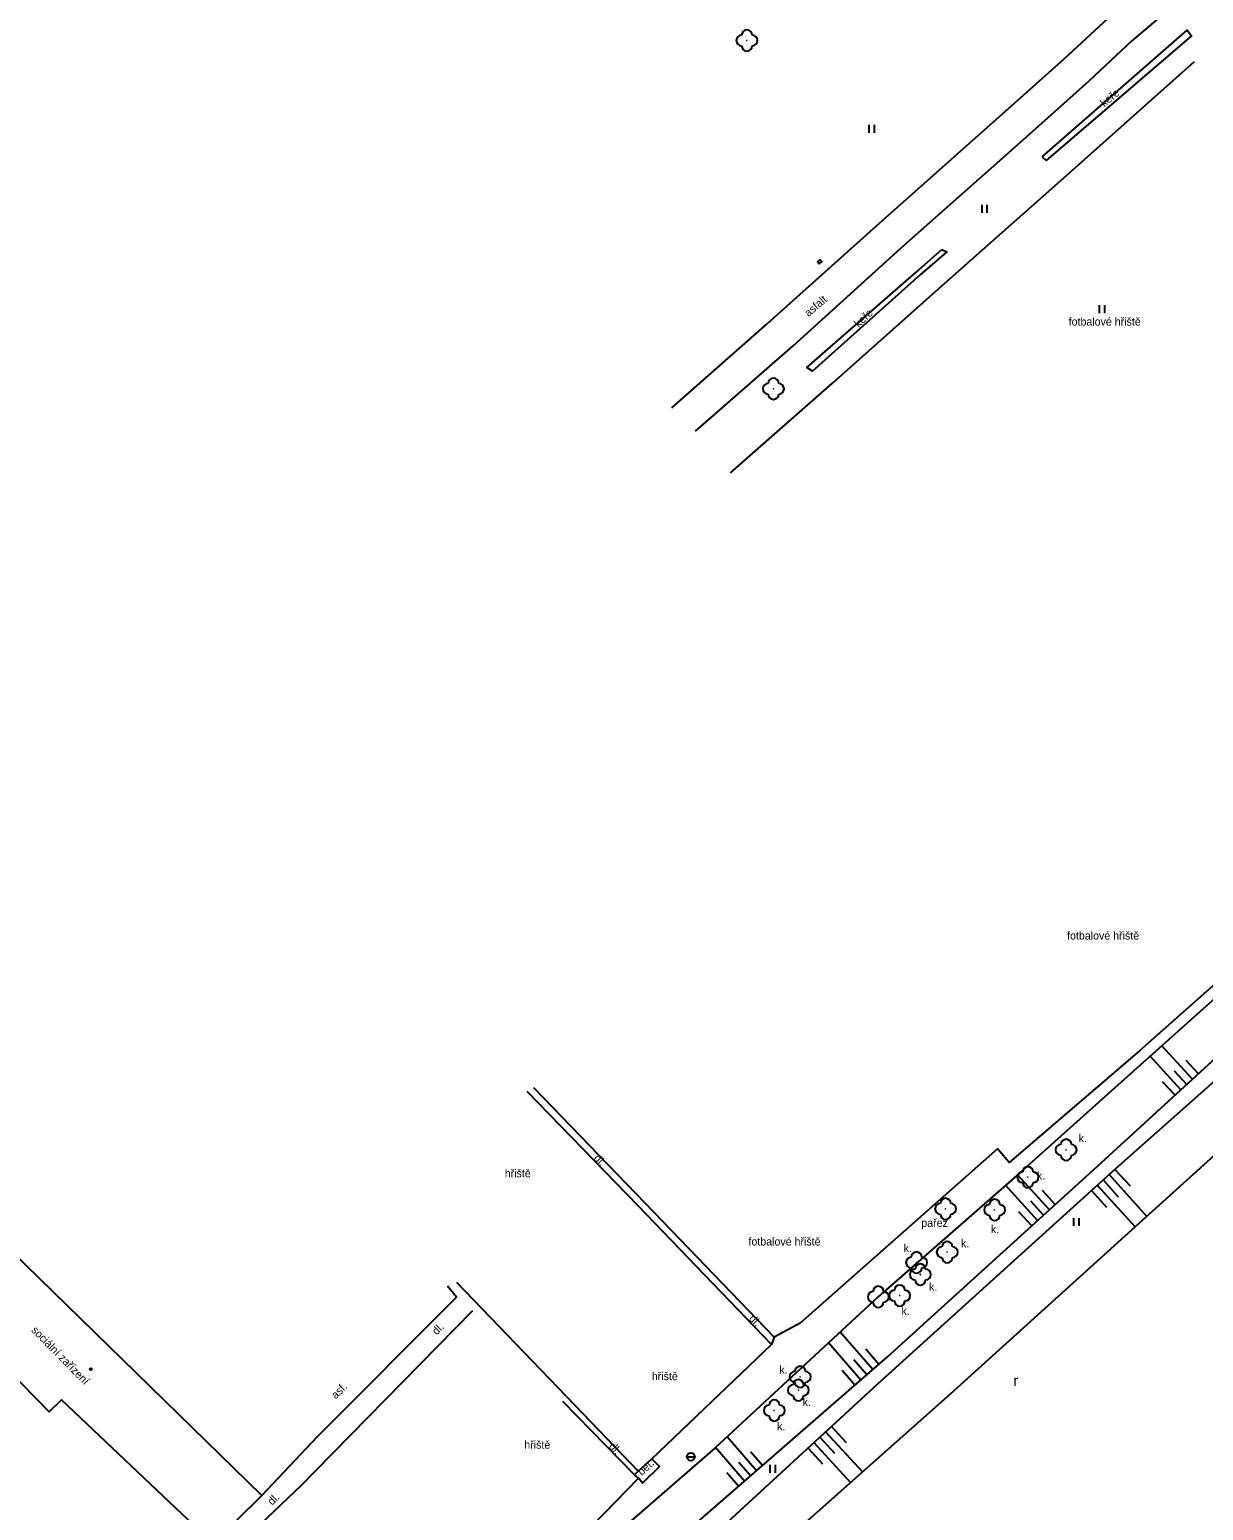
# Model space of a CAD drawing. Extents: x -544674 to -541478, y -1199076 to -1195527.
# Drawn here: x -543791.2 to -543680.4, y -1197656 to -1197516.3 of the extents above; entities that cross this region are included whole.
import ezdxf

# ---------------------------------------------------------------- set-up
doc = ezdxf.new("R2010")
doc.units = 0
for name, color, linetype in [('BUDOVY_MĚŘ', 7, 'Continuous'), ('BUDOVY_NEMĚŘ', 7, 'Continuous'), ('OBVOD_PILÍŘE', 7, 'Continuous'), ('POMOC_POPIS', 7, 'Continuous'), ('ROZHRANÍ_PLOCH', 7, 'Continuous'), ('VÝŠKOPIS', 7, 'Continuous'), ('ZELEŇ', 7, 'Continuous'), ('ZN_BUDOV', 7, 'Continuous'), ('ZN_DOPLŇKOVÉ', 7, 'Continuous'), ('ZN_KULTUR', 7, 'Continuous')]:
    doc.layers.add(name, color=color, linetype=linetype)

msp = doc.modelspace()

# ---------------------------------------------------------------- linework, layer by layer
at = {"layer": 'BUDOVY_MĚŘ'}
msp.add_lwpolyline([(-543796.92, -1197627.68), (-543802.49, -1197633.33), (-543789.37, -1197646.72), (-543788.22, -1197645.6), (-543773.88, -1197659.16), (-543769.31, -1197654.64)], dxfattribs=at)
at = {"layer": 'BUDOVY_NEMĚŘ'}
msp.add_lwpolyline([(-543769.31, -1197654.64), (-543796.92, -1197627.68)], dxfattribs=at)
at = {"layer": 'OBVOD_PILÍŘE'}
msp.add_lwpolyline([(-543716.58, -1197538.24), (-543716.7, -1197538.35), (-543716.85, -1197538.18), (-543716.61, -1197537.97), (-543716.46, -1197538.13), (-543716.58, -1197538.24)], dxfattribs=at)
at = {"layer": 'ROZHRANÍ_PLOCH'}
for points in [[(-543693.58, -1197519), (-543689.01, -1197514.8)], [(-543684.32, -1197514.88), (-543687.19, -1197517.32)], [(-543687.19, -1197517.32), (-543691.23, -1197521.1)], [(-543699.15, -1197523.99), (-543693.58, -1197519)], [(-543697.15, -1197526.4), (-543691.23, -1197521.1)], [(-543699.15, -1197523.99), (-543711.33, -1197534.8)], [(-543709, -1197536.88), (-543697.15, -1197526.4)], [(-543711.33, -1197534.8), (-543721.57, -1197543.98)], [(-543728.38, -1197554.17), (-543719.14, -1197546.11), (-543709, -1197536.88)], [(-543730.6, -1197551.96), (-543721.57, -1197543.98)], [(-543743.65, -1197616.1), (-543733.12, -1197627.03), (-543720.93, -1197639.67), (-543721.21, -1197640.36)], [(-543769.31, -1197654.64), (-543764.03, -1197649.07), (-543750.93, -1197635.9), (-543751.76, -1197634.88)], [(-543732.48, -1197651.17), (-543731.77, -1197651.89), (-543733.36, -1197653.48), (-543733.75, -1197653)], [(-543733.78, -1197652.33), (-543734.12, -1197652.69)]]:
    msp.add_lwpolyline(points, dxfattribs=at)
at = {"layer": 'VÝŠKOPIS'}
for points in [[(-543788.65, -1197663.03), (-543780.81, -1197673.29), (-543774.71, -1197680.68), (-543767.74, -1197688.62), (-543765.84, -1197690.49), (-543763.92, -1197690.75), (-543760.7, -1197688.64), (-543750.4, -1197679.32), (-543737.8, -1197668.26), (-543727.34, -1197658.96), (-543711.13, -1197644.06), (-543688.69, -1197623.75), (-543672.95, -1197609.8), (-543655.21, -1197594.41), (-543638.14, -1197579.29), (-543629.6, -1197571.73), (-543628.26, -1197569.64), (-543629.05, -1197566.61), (-543632.59, -1197561.66), (-543641.29, -1197551.99), (-543655.97, -1197536.84)], [(-543787.67, -1197662.67), (-543781.31, -1197671.37), (-543772.89, -1197680.44), (-543767.5, -1197686.95), (-543765.51, -1197688.08), (-543763.47, -1197687.96), (-543753.31, -1197678.97), (-543738.02, -1197664.75), (-543729.36, -1197658.15), (-543710.25, -1197641.54), (-543690.46, -1197623.58), (-543673.97, -1197608.47), (-543657.28, -1197594.12), (-543638.67, -1197577.72), (-543631.78, -1197571.72), (-543630.3, -1197568.85), (-543630.5, -1197566.6), (-543633.9, -1197561.9), (-543641.56, -1197553.56), (-543656.18, -1197538.04)], [(-543658.36, -1197589.53), (-543671.26, -1197600.64), (-543674.82, -1197603.64), (-543687, -1197614.54), (-543697.79, -1197624.21), (-543711.12, -1197635.88), (-543726.54, -1197650.16), (-543737.28, -1197659.47), (-543748.45, -1197669.93), (-543757.46, -1197678.35), (-543764.96, -1197684.48), (-543766.41, -1197684.58), (-543774.32, -1197676.45), (-543780.75, -1197668.73)], [(-543681.45, -1197615.32), (-543684.35, -1197612.17)], [(-543682.56, -1197616.34), (-543685.46, -1197613.17)], [(-543680.9, -1197614.82), (-543682.05, -1197613.56)], [(-543683.11, -1197616.84), (-543684.28, -1197615.57)], [(-543682, -1197615.83), (-543683.16, -1197614.57)], [(-543688.79, -1197623.84), (-543687.36, -1197625.41)], [(-543696.08, -1197628.68), (-543699.1, -1197625.35)], [(-543694.97, -1197627.67), (-543697.97, -1197624.37)], [(-543690.45, -1197625.35), (-543686.89, -1197629.28)], [(-543689.9, -1197624.84), (-543688.47, -1197626.42)], [(-543689.34, -1197624.34), (-543685.78, -1197628.28)], [(-543694.41, -1197627.17), (-543695.61, -1197625.85)], [(-543691.01, -1197625.85), (-543689.58, -1197627.42)], [(-543696.63, -1197629.18), (-543697.84, -1197627.85)], [(-543695.52, -1197628.18), (-543696.73, -1197626.85)], [(-543711.63, -1197642.74), (-543714.71, -1197639.2)], [(-543712.76, -1197643.73), (-543715.81, -1197640.22)], [(-543712.2, -1197643.23), (-543713.42, -1197641.82)], [(-543711.07, -1197642.25), (-543712.3, -1197640.83)], [(-543713.33, -1197644.22), (-543714.54, -1197642.82)], [(-543722.62, -1197652.29), (-543725.39, -1197649.1)], [(-543716.65, -1197649.13), (-543715.26, -1197650.64)], [(-543716.09, -1197648.62), (-543712.62, -1197652.4)], [(-543715.54, -1197648.12), (-543714.15, -1197649.63)], [(-543723.75, -1197653.27), (-543726.49, -1197650.11)], [(-543722.05, -1197651.8), (-543723.17, -1197650.51)], [(-543717.75, -1197650.15), (-543716.37, -1197651.65)], [(-543717.2, -1197649.64), (-543713.74, -1197653.4)], [(-543723.18, -1197652.78), (-543724.28, -1197651.51)], [(-543724.31, -1197653.76), (-543725.41, -1197652.5)]]:
    msp.add_lwpolyline(points, dxfattribs=at)
at = {"layer": 'ZELEŇ'}
for points in [[(-543695.65, -1197528.26), (-543681.98, -1197516.32), (-543681.56, -1197516.84), (-543695.26, -1197528.6)], [(-543695.65, -1197528.26), (-543695.26, -1197528.6)], [(-543705.12, -1197537.02), (-543704.65, -1197537.24), (-543707.16, -1197539.4), (-543717.34, -1197548.5), (-543717.86, -1197548.16), (-543707.55, -1197539.14), (-543705.12, -1197537.02)], [(-543524.06, -1197662.41), (-543534.62, -1197652.13), (-543547.02, -1197638.45), (-543559.89, -1197625.51), (-543586.87, -1197599.21), (-543605.67, -1197580.01), (-543611.71, -1197573.72), (-543615.27, -1197570.35), (-543617.33, -1197570.23), (-543620.15, -1197570.63), (-543624, -1197573.27), (-543634.22, -1197582.37), (-543650.29, -1197596.86), (-543666.5, -1197610.86), (-543687.86, -1197630.16), (-543704.34, -1197645.06), (-543721.68, -1197660.44)], [(-543718.48, -1197638.37), (-543720.93, -1197639.67)]]:
    msp.add_lwpolyline(points, dxfattribs=at)
for centre in [(-543723.52, -1197517.28), (-543721.01, -1197550.16), (-543693.39, -1197622), (-543697, -1197624.59), (-543704.77, -1197627.57), (-543700.14, -1197627.67), (-543704.61, -1197631.66), (-543707.51, -1197632.64), (-543707.15, -1197633.77), (-543711.12, -1197635.88), (-543709.1, -1197635.76), (-543718.49, -1197643.43), (-543718.66, -1197644.69), (-543720.93, -1197646.6)]:
    msp.add_circle(centre, 0.0005, dxfattribs=at)
for centre, start, end in [((-543723.52, -1197516.78), 0, 179.99999), ((-543724.02, -1197517.28), 89.99999, 269.99999), ((-543723.02, -1197517.28), 270, 89.99999), ((-543723.52, -1197517.78), 179.99999, 359.99999), ((-543721.51, -1197550.16), 89.99999, 269.99999), ((-543721.01, -1197549.66), 0, 179.99999), ((-543720.51, -1197550.16), 270, 89.99999), ((-543721.01, -1197550.66), 179.99999, 359.99999), ((-543693.39, -1197621.5), 0, 179.99999), ((-543693.89, -1197622), 89.99999, 269.99999), ((-543693.39, -1197622.5), 179.99999, 359.99999), ((-543692.89, -1197622), 270, 89.99999), ((-543697, -1197624.09), 0, 179.99999), ((-543697.5, -1197624.59), 89.99999, 269.99999), ((-543697, -1197625.09), 179.99999, 359.99999), ((-543696.5, -1197624.59), 270, 89.99999), ((-543704.77, -1197627.07), 0, 179.99999), ((-543700.14, -1197627.17), 0, 179.99999), ((-543705.27, -1197627.57), 89.99999, 269.99999), ((-543704.77, -1197628.07), 179.99999, 359.99999), ((-543704.27, -1197627.57), 270, 89.99999), ((-543700.64, -1197627.67), 89.99999, 269.99999), ((-543700.14, -1197628.17), 179.99999, 359.99999), ((-543699.64, -1197627.67), 270, 89.99999), ((-543704.61, -1197631.16), 0, 179.99999), ((-543708.01, -1197632.64), 89.99999, 269.99999), ((-543707.51, -1197632.14), 0, 179.99999), ((-543707.01, -1197632.64), 270, 89.99999), ((-543705.11, -1197631.66), 89.99999, 269.99999), ((-543704.61, -1197632.16), 179.99999, 359.99999), ((-543704.11, -1197631.66), 270, 89.99999), ((-543707.65, -1197633.77), 89.99999, 269.99999), ((-543707.51, -1197633.14), 179.99999, 359.99999), ((-543707.15, -1197633.27), 0, 179.99999), ((-543706.65, -1197633.77), 270, 89.99999), ((-543711.12, -1197635.38), 0, 179.99999), ((-543709.1, -1197635.26), 0, 179.99999), ((-543707.15, -1197634.27), 179.99999, 359.99999), ((-543711.62, -1197635.88), 89.99999, 269.99999), ((-543711.12, -1197636.38), 179.99999, 359.99999), ((-543710.62, -1197635.88), 270, 89.99999), ((-543709.6, -1197635.76), 89.99999, 269.99999), ((-543709.1, -1197636.26), 179.99999, 359.99999), ((-543708.6, -1197635.76), 270, 89.99999), ((-543718.99, -1197643.43), 89.99999, 269.99999), ((-543718.49, -1197642.93), 0, 179.99999), ((-543717.99, -1197643.43), 270, 89.99999), ((-543719.16, -1197644.69), 89.99999, 269.99999), ((-543718.66, -1197644.19), 0, 179.99999), ((-543718.49, -1197643.93), 179.99999, 359.99999), ((-543718.16, -1197644.69), 270, 89.99999), ((-543721.43, -1197646.6), 89.99999, 269.99999), ((-543720.93, -1197646.1), 0, 179.99999), ((-543720.43, -1197646.6), 270, 89.99999), ((-543718.66, -1197645.19), 179.99999, 359.99999), ((-543720.93, -1197647.1), 179.99999, 359.99999)]:
    msp.add_arc(centre, 0.5, start, end, dxfattribs=at)
at = {"layer": 'ZN_BUDOV'}
msp.add_circle((-543785.45, -1197642.71), 0.0875, dxfattribs=at)
at = {"layer": 'ZN_DOPLŇKOVÉ'}
msp.add_line((-543729.185, -1197650.97), (-543728.435, -1197650.97), dxfattribs=at)
for points in [[(-543725.07, -1197558.09), (-543715.44, -1197549.63), (-543705.14, -1197540.46), (-543693.65, -1197530.29), (-543681.29, -1197519.27)], [(-543636.59, -1197565.85), (-543649.02, -1197576.78), (-543661.44, -1197587.81), (-543668.22, -1197594.06), (-543667.04, -1197595.38), (-543677.95, -1197605.09), (-543686.48, -1197612.64), (-543698.76, -1197623.2), (-543699.87, -1197621.9), (-543718.48, -1197638.37)], [(-543740.53, -1197645.29), (-543733.78, -1197652.33), (-543732.48, -1197651.17), (-543721.21, -1197640.36), (-543733.77, -1197627.27), (-543744.25, -1197616.49)], [(-543740.53, -1197645.29), (-543750.89, -1197634.51)], [(-543764.24, -1197652.29), (-543749.38, -1197637.16)], [(-543765.58, -1197653.68), (-543772.77, -1197660.51), (-543780.75, -1197668.73), (-543773.74, -1197675.79), (-543764.96, -1197684.48), (-543757.49, -1197676.89), (-543748.7, -1197668.11), (-543740.27, -1197659.68), (-543733.75, -1197653), (-543734.12, -1197652.69), (-543740.88, -1197645.75)], [(-543765.58, -1197653.68), (-543764.24, -1197652.29)]]:
    msp.add_lwpolyline(points, dxfattribs=at)
msp.add_circle((-543728.81, -1197650.97), 0.375, dxfattribs=at)
at = {"layer": 'ZN_KULTUR'}
for p, q in [((-543711.99, -1197526.005), (-543711.99, -1197525.255)), ((-543711.49, -1197526.005), (-543711.49, -1197525.255)), ((-543701.33, -1197533.555), (-543701.33, -1197532.805)), ((-543700.83, -1197533.555), (-543700.83, -1197532.805)), ((-543690.24, -1197543.015), (-543690.24, -1197542.265)), ((-543689.74, -1197543.015), (-543689.74, -1197542.265)), ((-543692.66, -1197629.185), (-543692.66, -1197628.435)), ((-543692.16, -1197629.185), (-543692.16, -1197628.435)), ((-543721.31, -1197652.495), (-543721.31, -1197651.745)), ((-543720.81, -1197652.495), (-543720.81, -1197651.745))]:
    msp.add_line(p, q, dxfattribs=at)

# ---------------------------------------------------------------- texts
at = {"layer": 'POMOC_POPIS'}
for s, rotation, p in [('asfalt', 40.8598, (-543717.7, -1197543.41)), ('dl.', 314.19155, (-543738.04, -1197622.85)), ('dl.', 313.81628, (-543723.38, -1197637.98)), ('sociální zařízení', 314.56002, (-543791.11, -1197639.08)), ('dl.', 45.51582, (-543752.79, -1197639.53)), ('asf.', 45.15267, (-543762.32, -1197645.57)), ('dl.', 314.24725, (-543736.6, -1197650.05)), ('bet.', 41.74278, (-543733.45, -1197652.79)), ('dl.', 43.5291, (-543768.33, -1197655.6))]:
    msp.add_text(s, height=0.75, rotation=rotation, dxfattribs=at).set_placement(p)
for s, p in [('fotbalové hřiště', (-543693.15, -1197544.19)), ('fotbalové hřiště', (-543693.3, -1197602.15)), ('hřiště', (-543746.37, -1197624.59)), ('fotbalové hřiště', (-543723.37, -1197631.03)), ('hřiště', (-543732.49, -1197643.74)), ('hřiště', (-543744.53, -1197650.21))]:
    msp.add_text(s, height=0.75, dxfattribs=at).set_placement(p)
at = {"layer": 'ZELEŇ'}
for rotation, p in [(39.27219, (-543689.79, -1197523.59)), (44.02069, (-543712.96, -1197544.43))]:
    msp.add_text('keře', height=0.75, rotation=rotation, dxfattribs=at).set_placement(p)
for s, p in [('k.', (-543692.21, -1197621.27)), ('k.', (-543696.15, -1197624.82)), ('pařez', (-543707.06, -1197629.27)), ('k.', (-543700.49, -1197629.86)), ('k.', (-543708.72, -1197631.65)), ('k.', (-543703.32, -1197631.19)), ('k.', (-543706.33, -1197635.3)), ('k.', (-543708.93, -1197637.58)), ('k.', (-543720.45, -1197643.13)), ('k.', (-543718.25, -1197646.18)), ('k.', (-543720.67, -1197648.47))]:
    msp.add_text(s, height=0.75, dxfattribs=at).set_placement(p)
at = {"layer": 'ZN_KULTUR'}
msp.add_text('r', height=1, dxfattribs=at).set_placement((-543698.368, -1197644.282))

doc.saveas('drawing.dxf')
